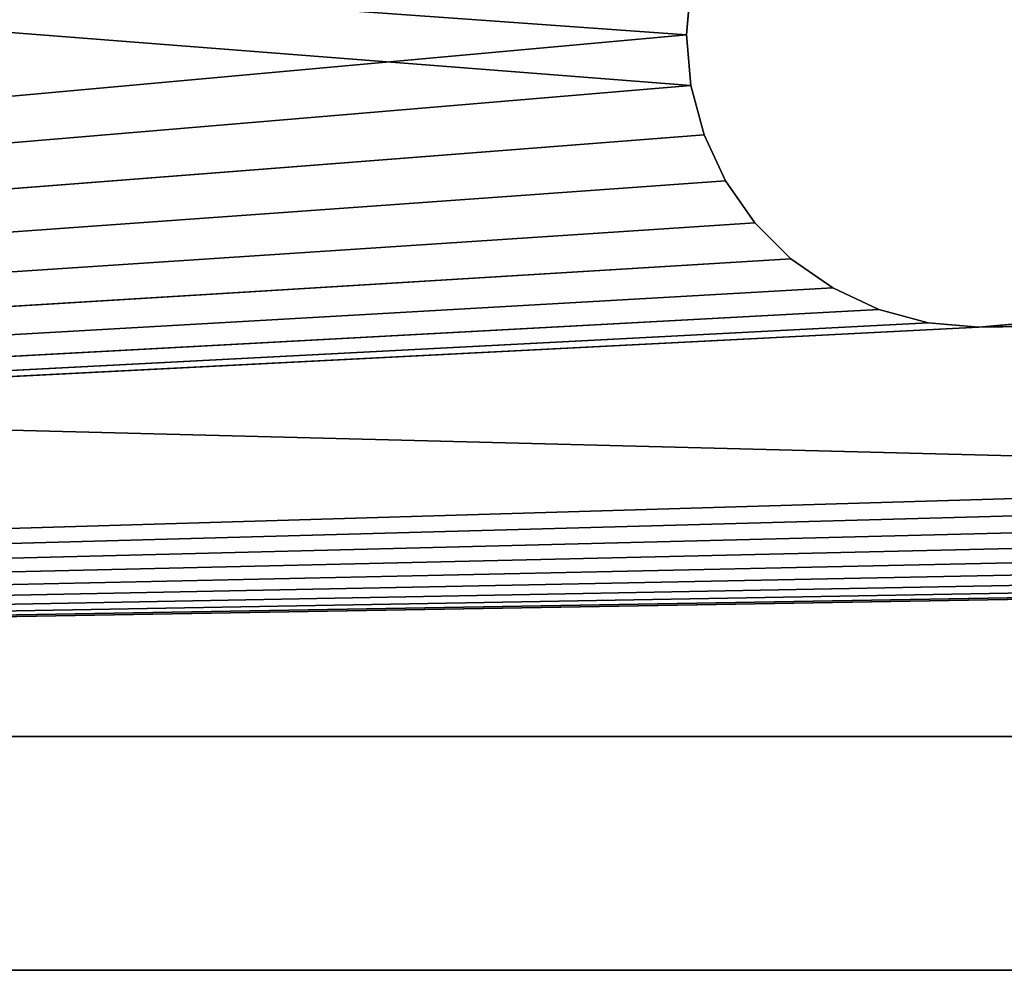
# Model space of a CAD drawing. Extents: x 3 to 633, y 2 to 332.
# Tile 294 of 571: x 447 to 455, y 2 to 10. Entities that reach past the tile are written whole.
import ezdxf

# ---------------------------------------------------------------- set-up
doc = ezdxf.new("R2010")
doc.units = 0
doc.header["$LTSCALE"] = 2.54
doc.layers.get('0').update_dxf_attribs({"color": 13, "linetype": 'CONTINUOUS'})

# ---------------------------------------------------------------- blocks, each defined once
blk = doc.blocks.new('P__KA_WN_KOWA_CAVELLA_60X3')
at = {"color": 0}
for p, q in [((19.65, 17.15, 110.0143), (628.15, 1.65, 110.0143)), ((19.65, 17.15, 110.0143), (628.15, 1.65, 110.0143)), ((452.6193, 9.65, 109.0143), (386.6346, 14.3646, 109.0143)), ((452.6193, 9.65, 109.0143), (386.6346, 14.3646, 109.0143)), ((452.6573, 9.2159, 110.0143), (386.6346, 14.3646, 110.0143)), ((452.6573, 9.2159, 110.0143), (386.6346, 14.3646, 110.0143)), ((452.6193, 9.65, 110.0143), (386.6346, 14.3646, 110.0143)), ((452.6193, 9.65, 110.0143), (386.6346, 14.3646, 110.0143)), ((452.6573, 10.0841, 109.0143), (452.6193, 9.65, 109.0143)), ((452.6193, 9.65, 110.0143), (452.6573, 10.0841, 110.0143)), ((452.6193, 9.65, 109.0143), (452.6573, 10.0841, 110.0143)), ((452.6193, 9.65, 110.0143), (452.6573, 10.0841, 110.0143)), ((452.6193, 9.65, 109.0143), (452.6573, 10.0841, 110.0143)), ((452.6573, 10.0841, 109.0143), (452.6193, 9.65, 109.0143)), ((386.6346, 3.65, 109.0143), (589.5793, 9.65, 109.0143)), ((386.6346, 3.65, 109.0143), (589.5793, 9.65, 109.0143)), ((452.6193, 9.65, 109.0143), (386.6346, 3.65, 109.0143)), ((452.6193, 9.65, 109.0143), (386.6346, 3.65, 109.0143)), ((452.6193, 9.65, 109.0143), (452.6573, 9.2159, 109.0143)), ((452.6573, 9.2159, 110.0143), (452.6193, 9.65, 110.0143)), ((452.6193, 9.65, 110.0143), (452.6193, 9.65, 109.0143)), ((452.6573, 9.2159, 109.0143), (452.6193, 9.65, 110.0143)), ((452.6573, 9.2159, 110.0143), (452.6193, 9.65, 110.0143)), ((452.6573, 9.2159, 109.0143), (452.6193, 9.65, 110.0143)), ((452.6193, 9.65, 109.0143), (452.6573, 9.2159, 109.0143)), ((452.6193, 9.65, 110.0143), (452.6193, 9.65, 109.0143)), ((455.1193, 7.15, 109.0143), (589.5793, 9.65, 109.0143)), ((455.1193, 7.15, 109.0143), (589.5793, 9.65, 109.0143)), ((589.6172, 9.2159, 109.0143), (386.6346, 3.65, 109.0143)), ((589.6172, 9.2159, 109.0143), (386.6346, 3.65, 109.0143)), ((452.6573, 9.2159, 109.0143), (386.6346, 3.65, 109.0143)), ((452.6573, 9.2159, 109.0143), (386.6346, 3.65, 109.0143)), ((589.6172, 9.2159, 110.0143), (386.6346, 3.65, 110.0143)), ((589.6172, 9.2159, 110.0143), (386.6346, 3.65, 110.0143)), ((452.6573, 9.2159, 110.0143), (386.6346, 3.65, 110.0143)), ((452.6573, 9.2159, 110.0143), (386.6346, 3.65, 110.0143)), ((452.6573, 9.2159, 109.0143), (452.7701, 8.7949, 109.0143)), ((452.7701, 8.7949, 110.0143), (452.6573, 9.2159, 110.0143)), ((452.7701, 8.7949, 109.0143), (452.6573, 9.2159, 110.0143)), ((452.7701, 8.7949, 110.0143), (452.6573, 9.2159, 110.0143)), ((452.7701, 8.7949, 109.0143), (452.6573, 9.2159, 110.0143)), ((452.6573, 9.2159, 109.0143), (452.7701, 8.7949, 109.0143)), ((452.6573, 9.2159, 109.0143), (452.6573, 9.2159, 110.0143)), ((452.6573, 9.2159, 109.0143), (452.6573, 9.2159, 110.0143)), ((455.1193, 7.15, 110.0143), (589.6172, 9.2159, 110.0143)), ((455.1193, 7.15, 110.0143), (589.6172, 9.2159, 110.0143)), ((386.6346, 3.65, 109.0143), (452.7701, 8.7949, 109.0143)), ((589.73, 8.7949, 109.0143), (386.6346, 3.65, 109.0143)), ((589.73, 8.7949, 109.0143), (386.6346, 3.65, 109.0143)), ((386.6346, 3.65, 109.0143), (452.7701, 8.7949, 109.0143)), ((386.6346, 3.65, 110.0143), (589.73, 8.7949, 110.0143)), ((386.6346, 3.65, 110.0143), (589.73, 8.7949, 110.0143)), ((452.7701, 8.7949, 110.0143), (386.6346, 3.65, 110.0143)), ((452.7701, 8.7949, 110.0143), (386.6346, 3.65, 110.0143)), ((452.7701, 8.7949, 109.0143), (452.9542, 8.4, 109.0143)), ((452.9542, 8.4, 110.0143), (452.7701, 8.7949, 110.0143)), ((452.9542, 8.4, 109.0143), (452.7701, 8.7949, 110.0143)), ((452.9542, 8.4, 110.0143), (452.7701, 8.7949, 110.0143)), ((452.9542, 8.4, 109.0143), (452.7701, 8.7949, 110.0143)), ((452.7701, 8.7949, 109.0143), (452.9542, 8.4, 109.0143)), ((452.7701, 8.7949, 109.0143), (452.7701, 8.7949, 110.0143)), ((452.7701, 8.7949, 109.0143), (452.7701, 8.7949, 110.0143)), ((452.9542, 8.4, 109.0143), (386.6346, 3.65, 109.0143)), ((452.9542, 8.4, 109.0143), (386.6346, 3.65, 109.0143)), ((589.9142, 8.4, 109.0143), (386.6346, 3.65, 109.0143)), ((589.9142, 8.4, 109.0143), (386.6346, 3.65, 109.0143)), ((589.9142, 8.4, 110.0143), (386.6346, 3.65, 110.0143)), ((589.9142, 8.4, 110.0143), (386.6346, 3.65, 110.0143)), ((452.9542, 8.4, 110.0143), (386.6346, 3.65, 110.0143)), ((452.9542, 8.4, 110.0143), (386.6346, 3.65, 110.0143)), ((452.9542, 8.4, 109.0143), (453.2042, 8.043, 109.0143)), ((453.2042, 8.043, 110.0143), (452.9542, 8.4, 110.0143)), ((453.2042, 8.043, 109.0143), (452.9542, 8.4, 110.0143)), ((453.2042, 8.043, 110.0143), (452.9542, 8.4, 110.0143)), ((453.2042, 8.043, 109.0143), (452.9542, 8.4, 110.0143)), ((452.9542, 8.4, 109.0143), (453.2042, 8.043, 109.0143)), ((452.9542, 8.4, 109.0143), (452.9542, 8.4, 110.0143)), ((452.9542, 8.4, 109.0143), (452.9542, 8.4, 110.0143)), ((453.2042, 8.043, 109.0143), (386.6346, 3.65, 109.0143)), ((453.2042, 8.043, 109.0143), (386.6346, 3.65, 109.0143)), ((590.1642, 8.043, 109.0143), (386.6346, 3.65, 109.0143)), ((590.1642, 8.043, 109.0143), (386.6346, 3.65, 109.0143)), ((590.1642, 8.043, 110.0143), (386.6346, 3.65, 110.0143)), ((590.1642, 8.043, 110.0143), (386.6346, 3.65, 110.0143)), ((453.2042, 8.043, 110.0143), (386.6346, 3.65, 110.0143)), ((453.2042, 8.043, 110.0143), (386.6346, 3.65, 110.0143)), ((453.2042, 8.043, 109.0143), (453.5123, 7.7349, 109.0143)), ((453.5123, 7.7349, 110.0143), (453.2042, 8.043, 110.0143)), ((453.5123, 7.7349, 109.0143), (453.2042, 8.043, 110.0143)), ((453.5123, 7.7349, 110.0143), (453.2042, 8.043, 110.0143)), ((453.5123, 7.7349, 109.0143), (453.2042, 8.043, 110.0143)), ((453.2042, 8.043, 109.0143), (453.5123, 7.7349, 109.0143)), ((453.2042, 8.043, 109.0143), (453.2042, 8.043, 110.0143)), ((453.2042, 8.043, 109.0143), (453.2042, 8.043, 110.0143)), ((453.5123, 7.7349, 109.0143), (386.6346, 3.65, 109.0143)), ((453.5123, 7.7349, 109.0143), (386.6346, 3.65, 109.0143)), ((590.4723, 7.7349, 109.0143), (386.6346, 3.65, 109.0143)), ((590.4723, 7.7349, 109.0143), (386.6346, 3.65, 109.0143)), ((590.4723, 7.7349, 110.0143), (386.6346, 3.65, 110.0143)), ((590.4723, 7.7349, 110.0143), (386.6346, 3.65, 110.0143)), ((453.5123, 7.7349, 110.0143), (386.6346, 3.65, 110.0143)), ((453.5123, 7.7349, 110.0143), (386.6346, 3.65, 110.0143)), ((453.5123, 7.7349, 109.0143), (453.8693, 7.4849, 109.0143)), ((453.8693, 7.4849, 110.0143), (453.5123, 7.7349, 110.0143)), ((453.8693, 7.4849, 109.0143), (453.5123, 7.7349, 110.0143)), ((453.8693, 7.4849, 110.0143), (453.5123, 7.7349, 110.0143)), ((453.8693, 7.4849, 109.0143), (453.5123, 7.7349, 110.0143)), ((453.5123, 7.7349, 109.0143), (453.8693, 7.4849, 109.0143)), ((453.5123, 7.7349, 109.0143), (453.5123, 7.7349, 110.0143)), ((453.5123, 7.7349, 109.0143), (453.5123, 7.7349, 110.0143)), ((453.8693, 7.4849, 109.0143), (386.6346, 3.65, 109.0143)), ((453.8693, 7.4849, 109.0143), (386.6346, 3.65, 109.0143)), ((590.8293, 7.4849, 109.0143), (386.6346, 3.65, 109.0143)), ((590.8293, 7.4849, 109.0143), (386.6346, 3.65, 109.0143)), ((453.8693, 7.4849, 110.0143), (386.6346, 3.65, 110.0143)), ((386.6346, 3.65, 110.0143), (590.8293, 7.4849, 110.0143)), ((386.6346, 3.65, 110.0143), (590.8293, 7.4849, 110.0143)), ((453.8693, 7.4849, 110.0143), (386.6346, 3.65, 110.0143)), ((453.8693, 7.4849, 109.0143), (454.2642, 7.3008, 109.0143)), ((454.2642, 7.3008, 110.0143), (453.8693, 7.4849, 110.0143)), ((454.2642, 7.3008, 109.0143), (453.8693, 7.4849, 110.0143)), ((454.2642, 7.3008, 110.0143), (453.8693, 7.4849, 110.0143)), ((454.2642, 7.3008, 109.0143), (453.8693, 7.4849, 110.0143)), ((453.8693, 7.4849, 109.0143), (454.2642, 7.3008, 109.0143)), ((453.8693, 7.4849, 109.0143), (453.8693, 7.4849, 110.0143)), ((453.8693, 7.4849, 109.0143), (453.8693, 7.4849, 110.0143)), ((454.2642, 7.3008, 109.0143), (386.6346, 3.65, 109.0143)), ((454.2642, 7.3008, 109.0143), (386.6346, 3.65, 109.0143)), ((591.2242, 7.3008, 109.0143), (386.6346, 3.65, 109.0143)), ((591.2242, 7.3008, 109.0143), (386.6346, 3.65, 109.0143)), ((386.6346, 3.65, 110.0143), (454.2642, 7.3008, 110.0143)), ((386.6346, 3.65, 110.0143), (591.2242, 7.3008, 110.0143)), ((386.6346, 3.65, 110.0143), (454.2642, 7.3008, 110.0143)), ((386.6346, 3.65, 110.0143), (591.2242, 7.3008, 110.0143)), ((454.2642, 7.3008, 109.0143), (454.6852, 7.188, 109.0143)), ((454.6852, 7.188, 110.0143), (454.2642, 7.3008, 110.0143)), ((454.6852, 7.188, 109.0143), (454.2642, 7.3008, 110.0143)), ((454.6852, 7.188, 110.0143), (454.2642, 7.3008, 110.0143)), ((454.6852, 7.188, 109.0143), (454.2642, 7.3008, 110.0143)), ((454.2642, 7.3008, 109.0143), (454.6852, 7.188, 109.0143)), ((454.2642, 7.3008, 109.0143), (454.2642, 7.3008, 110.0143)), ((454.2642, 7.3008, 109.0143), (454.2642, 7.3008, 110.0143)), ((454.6852, 7.188, 109.0143), (386.6346, 3.65, 109.0143)), ((454.6852, 7.188, 109.0143), (386.6346, 3.65, 109.0143)), ((591.6451, 7.188, 109.0143), (386.6346, 3.65, 109.0143)), ((591.6451, 7.188, 109.0143), (386.6346, 3.65, 109.0143)), ((454.6852, 7.188, 110.0143), (386.6346, 3.65, 110.0143)), ((454.6852, 7.188, 110.0143), (386.6346, 3.65, 110.0143)), ((591.6451, 7.188, 110.0143), (386.6346, 3.65, 110.0143)), ((591.6451, 7.188, 110.0143), (386.6346, 3.65, 110.0143)), ((454.6852, 7.188, 109.0143), (455.1193, 7.15, 109.0143)), ((455.1193, 7.15, 110.0143), (454.6852, 7.188, 110.0143)), ((455.1193, 7.15, 109.0143), (454.6852, 7.188, 110.0143)), ((455.1193, 7.15, 110.0143), (454.6852, 7.188, 110.0143)), ((455.1193, 7.15, 109.0143), (454.6852, 7.188, 110.0143)), ((454.6852, 7.188, 109.0143), (455.1193, 7.15, 109.0143)), ((454.6852, 7.188, 109.0143), (454.6852, 7.188, 110.0143)), ((454.6852, 7.188, 109.0143), (454.6852, 7.188, 110.0143)), ((455.1193, 7.15, 109.0143), (455.5534, 7.188, 109.0143)), ((455.5534, 7.188, 110.0143), (455.1193, 7.15, 110.0143)), ((455.5534, 7.188, 109.0143), (455.1193, 7.15, 110.0143)), ((455.5534, 7.188, 110.0143), (455.1193, 7.15, 110.0143)), ((455.5534, 7.188, 109.0143), (455.1193, 7.15, 110.0143)), ((455.1193, 7.15, 109.0143), (455.5534, 7.188, 109.0143)), ((455.1193, 7.15, 109.0143), (386.6346, 3.65, 109.0143)), ((455.1193, 7.15, 109.0143), (386.6346, 3.65, 109.0143)), ((455.1193, 7.15, 110.0143), (386.6346, 3.65, 110.0143)), ((455.1193, 7.15, 110.0143), (386.6346, 3.65, 110.0143)), ((592.0793, 7.15, 110.0143), (386.6346, 3.65, 110.0143)), ((592.0793, 7.15, 110.0143), (386.6346, 3.65, 110.0143)), ((455.1193, 7.15, 109.0143), (455.1193, 7.15, 110.0143)), ((455.1193, 7.15, 109.0143), (455.1193, 7.15, 110.0143)), ((610.8661, 3.65, 109.0143), (386.6346, 3.65, 109.0143)), ((386.6346, 3.65, 110.0143), (610.8661, 3.65, 110.0143)), ((610.8661, 3.65, 110.0143), (386.6346, 3.65, 109.0143)), ((610.8661, 3.65, 109.0143), (386.6346, 3.65, 109.0143)), ((610.8661, 3.65, 110.0143), (386.6346, 3.65, 109.0143)), ((386.6346, 3.65, 110.0143), (610.8661, 3.65, 110.0143)), ((8.15, 1.65, 113.0143), (628.15, 1.65, 113.0143)), ((628.15, 1.65, 110.0143), (8.15, 1.65, 110.0143)), ((628.15, 1.65, 110.0143), (8.15, 1.65, 110.0143)), ((628.15, 1.65, 110.0143), (8.15, 1.65, 113.0143)), ((628.15, 1.65, 110.0143), (8.15, 1.65, 113.0143)), ((8.15, 1.65, 113.0143), (628.15, 1.65, 113.0143))]:
    blk.add_line(p, q, dxfattribs=at)
mesh = blk.add_polyface(dxfattribs=at)
corners = [(628.15, 1.65, 113.0143), (616.65, 17.15, 113.0143), (8.15, 1.65, 113.0143)]
mesh.append_faces([[corners[k] for k in face] for face in [(0, 1, 2)]], dxfattribs={"color": 0})
mesh = blk.add_polyface(dxfattribs=at)
corners = [(616.65, 17.15, 113.0143), (19.65, 17.15, 113.0143), (8.15, 1.65, 113.0143)]
mesh.append_faces([[corners[k] for k in face] for face in [(0, 1, 2)]], dxfattribs={"color": 0})
mesh = blk.add_polyface(dxfattribs=at)
corners = [(628.15, 1.65, 110.0143), (8.15, 1.65, 110.0143), (19.65, 17.15, 110.0143)]
mesh.append_faces([[corners[k] for k in face] for face in [(0, 1, 2)]], dxfattribs={"color": 0})
mesh = blk.add_polyface(dxfattribs=at)
corners = [(628.15, 1.65, 110.0143), (19.65, 17.15, 110.0143), (616.65, 17.15, 110.0143)]
mesh.append_faces([[corners[k] for k in face] for face in [(0, 1, 2)]], dxfattribs={"color": 0})
mesh = blk.add_polyface(dxfattribs=at)
corners = [(452.6573, 10.0841, 109.0143), (452.6193, 9.65, 109.0143), (386.6346, 14.3646, 109.0143)]
mesh.append_faces([[corners[k] for k in face] for face in [(0, 1, 2)]], dxfattribs={"color": 0})
mesh = blk.add_polyface(dxfattribs=at)
corners = [(452.6193, 9.65, 109.0143), (386.6346, 3.65, 109.0143), (386.6346, 14.3646, 109.0143)]
mesh.append_faces([[corners[k] for k in face] for face in [(0, 1, 2)]], dxfattribs={"color": 0})
mesh = blk.add_polyface(dxfattribs=at)
corners = [(452.6573, 9.2159, 110.0143), (386.6346, 14.3646, 110.0143), (386.6346, 3.65, 110.0143)]
mesh.append_faces([[corners[k] for k in face] for face in [(0, 1, 2)]], dxfattribs={"color": 0})
mesh = blk.add_polyface(dxfattribs=at)
corners = [(452.6573, 9.2159, 110.0143), (452.6193, 9.65, 110.0143), (386.6346, 14.3646, 110.0143)]
mesh.append_faces([[corners[k] for k in face] for face in [(0, 1, 2)]], dxfattribs={"color": 0})
mesh = blk.add_polyface(dxfattribs=at)
corners = [(452.6573, 10.0841, 110.0143), (386.6346, 14.3646, 110.0143), (452.6193, 9.65, 110.0143)]
mesh.append_faces([[corners[k] for k in face] for face in [(0, 1, 2)]], dxfattribs={"color": 0})
mesh = blk.add_polyface(dxfattribs=at)
corners = [(452.6573, 10.0841, 110.0143), (452.6193, 9.65, 110.0143), (452.6193, 9.65, 109.0143)]
mesh.append_faces([[corners[k] for k in face] for face in [(0, 1, 2)]], dxfattribs={"color": 0})
mesh = blk.add_polyface(dxfattribs=at)
corners = [(452.6573, 10.0841, 110.0143), (452.6193, 9.65, 109.0143), (452.6573, 10.0841, 109.0143)]
mesh.append_faces([[corners[k] for k in face] for face in [(0, 1, 2)]], dxfattribs={"color": 0})
mesh = blk.add_polyface(dxfattribs=at)
corners = [(589.6172, 9.2159, 109.0143), (386.6346, 3.65, 109.0143), (589.5793, 9.65, 109.0143)]
mesh.append_faces([[corners[k] for k in face] for face in [(0, 1, 2)]], dxfattribs={"color": 0})
mesh = blk.add_polyface(dxfattribs=at)
corners = [(589.5793, 9.65, 109.0143), (386.6346, 3.65, 109.0143), (455.1193, 7.15, 109.0143)]
mesh.append_faces([[corners[k] for k in face] for face in [(0, 1, 2)]], dxfattribs={"color": 0})
mesh = blk.add_polyface(dxfattribs=at)
corners = [(452.6573, 9.2159, 109.0143), (386.6346, 3.65, 109.0143), (452.6193, 9.65, 109.0143)]
mesh.append_faces([[corners[k] for k in face] for face in [(0, 1, 2)]], dxfattribs={"color": 0})
mesh = blk.add_polyface(dxfattribs=at)
corners = [(452.6193, 9.65, 110.0143), (452.6573, 9.2159, 110.0143), (452.6573, 9.2159, 109.0143)]
mesh.append_faces([[corners[k] for k in face] for face in [(0, 1, 2)]], dxfattribs={"color": 0})
mesh = blk.add_polyface(dxfattribs=at)
corners = [(452.6193, 9.65, 110.0143), (452.6573, 9.2159, 109.0143), (452.6193, 9.65, 109.0143)]
mesh.append_faces([[corners[k] for k in face] for face in [(0, 1, 2)]], dxfattribs={"color": 0})
mesh = blk.add_polyface(dxfattribs=at)
corners = [(589.5793, 9.65, 109.0143), (455.1193, 7.15, 109.0143), (455.5534, 7.188, 109.0143)]
mesh.append_faces([[corners[k] for k in face] for face in [(0, 1, 2)]], dxfattribs={"color": 0})
mesh = blk.add_polyface(dxfattribs=at)
corners = [(589.73, 8.7949, 109.0143), (386.6346, 3.65, 109.0143), (589.6172, 9.2159, 109.0143)]
mesh.append_faces([[corners[k] for k in face] for face in [(0, 1, 2)]], dxfattribs={"color": 0})
mesh = blk.add_polyface(dxfattribs=at)
corners = [(452.7701, 8.7949, 109.0143), (386.6346, 3.65, 109.0143), (452.6573, 9.2159, 109.0143)]
mesh.append_faces([[corners[k] for k in face] for face in [(0, 1, 2)]], dxfattribs={"color": 0})
mesh = blk.add_polyface(dxfattribs=at)
corners = [(589.73, 8.7949, 110.0143), (589.6172, 9.2159, 110.0143), (386.6346, 3.65, 110.0143)]
mesh.append_faces([[corners[k] for k in face] for face in [(0, 1, 2)]], dxfattribs={"color": 0})
mesh = blk.add_polyface(dxfattribs=at)
corners = [(589.6172, 9.2159, 110.0143), (455.1193, 7.15, 110.0143), (386.6346, 3.65, 110.0143)]
mesh.append_faces([[corners[k] for k in face] for face in [(0, 1, 2)]], dxfattribs={"color": 0})
mesh = blk.add_polyface(dxfattribs=at)
corners = [(452.7701, 8.7949, 110.0143), (452.6573, 9.2159, 110.0143), (386.6346, 3.65, 110.0143)]
mesh.append_faces([[corners[k] for k in face] for face in [(0, 1, 2)]], dxfattribs={"color": 0})
mesh = blk.add_polyface(dxfattribs=at)
corners = [(452.6573, 9.2159, 110.0143), (452.7701, 8.7949, 110.0143), (452.7701, 8.7949, 109.0143)]
mesh.append_faces([[corners[k] for k in face] for face in [(0, 1, 2)]], dxfattribs={"color": 0})
mesh = blk.add_polyface(dxfattribs=at)
corners = [(452.6573, 9.2159, 110.0143), (452.7701, 8.7949, 109.0143), (452.6573, 9.2159, 109.0143)]
mesh.append_faces([[corners[k] for k in face] for face in [(0, 1, 2)]], dxfattribs={"color": 0})
mesh = blk.add_polyface(dxfattribs=at)
corners = [(589.6172, 9.2159, 110.0143), (455.5534, 7.188, 110.0143), (455.1193, 7.15, 110.0143)]
mesh.append_faces([[corners[k] for k in face] for face in [(0, 1, 2)]], dxfattribs={"color": 0})
mesh = blk.add_polyface(dxfattribs=at)
corners = [(452.9542, 8.4, 109.0143), (386.6346, 3.65, 109.0143), (452.7701, 8.7949, 109.0143)]
mesh.append_faces([[corners[k] for k in face] for face in [(0, 1, 2)]], dxfattribs={"color": 0})
mesh = blk.add_polyface(dxfattribs=at)
corners = [(589.9142, 8.4, 109.0143), (386.6346, 3.65, 109.0143), (589.73, 8.7949, 109.0143)]
mesh.append_faces([[corners[k] for k in face] for face in [(0, 1, 2)]], dxfattribs={"color": 0})
mesh = blk.add_polyface(dxfattribs=at)
corners = [(589.9142, 8.4, 110.0143), (589.73, 8.7949, 110.0143), (386.6346, 3.65, 110.0143)]
mesh.append_faces([[corners[k] for k in face] for face in [(0, 1, 2)]], dxfattribs={"color": 0})
mesh = blk.add_polyface(dxfattribs=at)
corners = [(452.9542, 8.4, 110.0143), (452.7701, 8.7949, 110.0143), (386.6346, 3.65, 110.0143)]
mesh.append_faces([[corners[k] for k in face] for face in [(0, 1, 2)]], dxfattribs={"color": 0})
mesh = blk.add_polyface(dxfattribs=at)
corners = [(452.7701, 8.7949, 110.0143), (452.9542, 8.4, 110.0143), (452.9542, 8.4, 109.0143)]
mesh.append_faces([[corners[k] for k in face] for face in [(0, 1, 2)]], dxfattribs={"color": 0})
mesh = blk.add_polyface(dxfattribs=at)
corners = [(452.7701, 8.7949, 110.0143), (452.9542, 8.4, 109.0143), (452.7701, 8.7949, 109.0143)]
mesh.append_faces([[corners[k] for k in face] for face in [(0, 1, 2)]], dxfattribs={"color": 0})
mesh = blk.add_polyface(dxfattribs=at)
corners = [(453.2042, 8.043, 109.0143), (386.6346, 3.65, 109.0143), (452.9542, 8.4, 109.0143)]
mesh.append_faces([[corners[k] for k in face] for face in [(0, 1, 2)]], dxfattribs={"color": 0})
mesh = blk.add_polyface(dxfattribs=at)
corners = [(590.1642, 8.043, 109.0143), (386.6346, 3.65, 109.0143), (589.9142, 8.4, 109.0143)]
mesh.append_faces([[corners[k] for k in face] for face in [(0, 1, 2)]], dxfattribs={"color": 0})
mesh = blk.add_polyface(dxfattribs=at)
corners = [(590.1642, 8.043, 110.0143), (589.9142, 8.4, 110.0143), (386.6346, 3.65, 110.0143)]
mesh.append_faces([[corners[k] for k in face] for face in [(0, 1, 2)]], dxfattribs={"color": 0})
mesh = blk.add_polyface(dxfattribs=at)
corners = [(453.2042, 8.043, 110.0143), (452.9542, 8.4, 110.0143), (386.6346, 3.65, 110.0143)]
mesh.append_faces([[corners[k] for k in face] for face in [(0, 1, 2)]], dxfattribs={"color": 0})
mesh = blk.add_polyface(dxfattribs=at)
corners = [(452.9542, 8.4, 110.0143), (453.2042, 8.043, 110.0143), (453.2042, 8.043, 109.0143)]
mesh.append_faces([[corners[k] for k in face] for face in [(0, 1, 2)]], dxfattribs={"color": 0})
mesh = blk.add_polyface(dxfattribs=at)
corners = [(452.9542, 8.4, 110.0143), (453.2042, 8.043, 109.0143), (452.9542, 8.4, 109.0143)]
mesh.append_faces([[corners[k] for k in face] for face in [(0, 1, 2)]], dxfattribs={"color": 0})
mesh = blk.add_polyface(dxfattribs=at)
corners = [(453.5123, 7.7349, 109.0143), (386.6346, 3.65, 109.0143), (453.2042, 8.043, 109.0143)]
mesh.append_faces([[corners[k] for k in face] for face in [(0, 1, 2)]], dxfattribs={"color": 0})
mesh = blk.add_polyface(dxfattribs=at)
corners = [(590.4723, 7.7349, 109.0143), (386.6346, 3.65, 109.0143), (590.1642, 8.043, 109.0143)]
mesh.append_faces([[corners[k] for k in face] for face in [(0, 1, 2)]], dxfattribs={"color": 0})
mesh = blk.add_polyface(dxfattribs=at)
corners = [(590.4723, 7.7349, 110.0143), (590.1642, 8.043, 110.0143), (386.6346, 3.65, 110.0143)]
mesh.append_faces([[corners[k] for k in face] for face in [(0, 1, 2)]], dxfattribs={"color": 0})
mesh = blk.add_polyface(dxfattribs=at)
corners = [(453.5123, 7.7349, 110.0143), (453.2042, 8.043, 110.0143), (386.6346, 3.65, 110.0143)]
mesh.append_faces([[corners[k] for k in face] for face in [(0, 1, 2)]], dxfattribs={"color": 0})
mesh = blk.add_polyface(dxfattribs=at)
corners = [(453.2042, 8.043, 110.0143), (453.5123, 7.7349, 110.0143), (453.5123, 7.7349, 109.0143)]
mesh.append_faces([[corners[k] for k in face] for face in [(0, 1, 2)]], dxfattribs={"color": 0})
mesh = blk.add_polyface(dxfattribs=at)
corners = [(453.2042, 8.043, 110.0143), (453.5123, 7.7349, 109.0143), (453.2042, 8.043, 109.0143)]
mesh.append_faces([[corners[k] for k in face] for face in [(0, 1, 2)]], dxfattribs={"color": 0})
mesh = blk.add_polyface(dxfattribs=at)
corners = [(453.8693, 7.4849, 109.0143), (386.6346, 3.65, 109.0143), (453.5123, 7.7349, 109.0143)]
mesh.append_faces([[corners[k] for k in face] for face in [(0, 1, 2)]], dxfattribs={"color": 0})
mesh = blk.add_polyface(dxfattribs=at)
corners = [(590.8293, 7.4849, 109.0143), (386.6346, 3.65, 109.0143), (590.4723, 7.7349, 109.0143)]
mesh.append_faces([[corners[k] for k in face] for face in [(0, 1, 2)]], dxfattribs={"color": 0})
mesh = blk.add_polyface(dxfattribs=at)
corners = [(590.8293, 7.4849, 110.0143), (590.4723, 7.7349, 110.0143), (386.6346, 3.65, 110.0143)]
mesh.append_faces([[corners[k] for k in face] for face in [(0, 1, 2)]], dxfattribs={"color": 0})
mesh = blk.add_polyface(dxfattribs=at)
corners = [(453.8693, 7.4849, 110.0143), (453.5123, 7.7349, 110.0143), (386.6346, 3.65, 110.0143)]
mesh.append_faces([[corners[k] for k in face] for face in [(0, 1, 2)]], dxfattribs={"color": 0})
mesh = blk.add_polyface(dxfattribs=at)
corners = [(453.8693, 7.4849, 110.0143), (453.8693, 7.4849, 109.0143), (453.5123, 7.7349, 110.0143)]
mesh.append_faces([[corners[k] for k in face] for face in [(0, 1, 2)]], dxfattribs={"color": 0})
mesh = blk.add_polyface(dxfattribs=at)
corners = [(453.5123, 7.7349, 110.0143), (453.8693, 7.4849, 109.0143), (453.5123, 7.7349, 109.0143)]
mesh.append_faces([[corners[k] for k in face] for face in [(0, 1, 2)]], dxfattribs={"color": 0})
mesh = blk.add_polyface(dxfattribs=at)
corners = [(454.2642, 7.3008, 109.0143), (386.6346, 3.65, 109.0143), (453.8693, 7.4849, 109.0143)]
mesh.append_faces([[corners[k] for k in face] for face in [(0, 1, 2)]], dxfattribs={"color": 0})
mesh = blk.add_polyface(dxfattribs=at)
corners = [(591.2242, 7.3008, 109.0143), (386.6346, 3.65, 109.0143), (590.8293, 7.4849, 109.0143)]
mesh.append_faces([[corners[k] for k in face] for face in [(0, 1, 2)]], dxfattribs={"color": 0})
mesh = blk.add_polyface(dxfattribs=at)
corners = [(454.2642, 7.3008, 110.0143), (453.8693, 7.4849, 110.0143), (386.6346, 3.65, 110.0143)]
mesh.append_faces([[corners[k] for k in face] for face in [(0, 1, 2)]], dxfattribs={"color": 0})
mesh = blk.add_polyface(dxfattribs=at)
corners = [(591.2242, 7.3008, 110.0143), (590.8293, 7.4849, 110.0143), (386.6346, 3.65, 110.0143)]
mesh.append_faces([[corners[k] for k in face] for face in [(0, 1, 2)]], dxfattribs={"color": 0})
mesh = blk.add_polyface(dxfattribs=at)
corners = [(454.2642, 7.3008, 110.0143), (454.2642, 7.3008, 109.0143), (453.8693, 7.4849, 110.0143)]
mesh.append_faces([[corners[k] for k in face] for face in [(0, 1, 2)]], dxfattribs={"color": 0})
mesh = blk.add_polyface(dxfattribs=at)
corners = [(453.8693, 7.4849, 110.0143), (454.2642, 7.3008, 109.0143), (453.8693, 7.4849, 109.0143)]
mesh.append_faces([[corners[k] for k in face] for face in [(0, 1, 2)]], dxfattribs={"color": 0})
mesh = blk.add_polyface(dxfattribs=at)
corners = [(454.6852, 7.188, 109.0143), (386.6346, 3.65, 109.0143), (454.2642, 7.3008, 109.0143)]
mesh.append_faces([[corners[k] for k in face] for face in [(0, 1, 2)]], dxfattribs={"color": 0})
mesh = blk.add_polyface(dxfattribs=at)
corners = [(591.6451, 7.188, 109.0143), (386.6346, 3.65, 109.0143), (591.2242, 7.3008, 109.0143)]
mesh.append_faces([[corners[k] for k in face] for face in [(0, 1, 2)]], dxfattribs={"color": 0})
mesh = blk.add_polyface(dxfattribs=at)
corners = [(454.6852, 7.188, 110.0143), (454.2642, 7.3008, 110.0143), (386.6346, 3.65, 110.0143)]
mesh.append_faces([[corners[k] for k in face] for face in [(0, 1, 2)]], dxfattribs={"color": 0})
mesh = blk.add_polyface(dxfattribs=at)
corners = [(591.6451, 7.188, 110.0143), (591.2242, 7.3008, 110.0143), (386.6346, 3.65, 110.0143)]
mesh.append_faces([[corners[k] for k in face] for face in [(0, 1, 2)]], dxfattribs={"color": 0})
mesh = blk.add_polyface(dxfattribs=at)
corners = [(454.6852, 7.188, 110.0143), (454.6852, 7.188, 109.0143), (454.2642, 7.3008, 110.0143)]
mesh.append_faces([[corners[k] for k in face] for face in [(0, 1, 2)]], dxfattribs={"color": 0})
mesh = blk.add_polyface(dxfattribs=at)
corners = [(454.2642, 7.3008, 110.0143), (454.6852, 7.188, 109.0143), (454.2642, 7.3008, 109.0143)]
mesh.append_faces([[corners[k] for k in face] for face in [(0, 1, 2)]], dxfattribs={"color": 0})
mesh = blk.add_polyface(dxfattribs=at)
corners = [(455.1193, 7.15, 109.0143), (386.6346, 3.65, 109.0143), (454.6852, 7.188, 109.0143)]
mesh.append_faces([[corners[k] for k in face] for face in [(0, 1, 2)]], dxfattribs={"color": 0})
mesh = blk.add_polyface(dxfattribs=at)
corners = [(610.8661, 3.65, 109.0143), (386.6346, 3.65, 109.0143), (591.6451, 7.188, 109.0143)]
mesh.append_faces([[corners[k] for k in face] for face in [(0, 1, 2)]], dxfattribs={"color": 0})
mesh = blk.add_polyface(dxfattribs=at)
corners = [(455.1193, 7.15, 110.0143), (454.6852, 7.188, 110.0143), (386.6346, 3.65, 110.0143)]
mesh.append_faces([[corners[k] for k in face] for face in [(0, 1, 2)]], dxfattribs={"color": 0})
mesh = blk.add_polyface(dxfattribs=at)
corners = [(592.0793, 7.15, 110.0143), (591.6451, 7.188, 110.0143), (386.6346, 3.65, 110.0143)]
mesh.append_faces([[corners[k] for k in face] for face in [(0, 1, 2)]], dxfattribs={"color": 0})
mesh = blk.add_polyface(dxfattribs=at)
corners = [(455.1193, 7.15, 110.0143), (455.1193, 7.15, 109.0143), (454.6852, 7.188, 110.0143)]
mesh.append_faces([[corners[k] for k in face] for face in [(0, 1, 2)]], dxfattribs={"color": 0})
mesh = blk.add_polyface(dxfattribs=at)
corners = [(454.6852, 7.188, 110.0143), (455.1193, 7.15, 109.0143), (454.6852, 7.188, 109.0143)]
mesh.append_faces([[corners[k] for k in face] for face in [(0, 1, 2)]], dxfattribs={"color": 0})
mesh = blk.add_polyface(dxfattribs=at)
corners = [(455.5534, 7.188, 110.0143), (455.5534, 7.188, 109.0143), (455.1193, 7.15, 110.0143)]
mesh.append_faces([[corners[k] for k in face] for face in [(0, 1, 2)]], dxfattribs={"color": 0})
mesh = blk.add_polyface(dxfattribs=at)
corners = [(455.1193, 7.15, 110.0143), (455.5534, 7.188, 109.0143), (455.1193, 7.15, 109.0143)]
mesh.append_faces([[corners[k] for k in face] for face in [(0, 1, 2)]], dxfattribs={"color": 0})
mesh = blk.add_polyface(dxfattribs=at)
corners = [(610.8661, 3.65, 110.0143), (592.0793, 7.15, 110.0143), (386.6346, 3.65, 110.0143)]
mesh.append_faces([[corners[k] for k in face] for face in [(0, 1, 2)]], dxfattribs={"color": 0})
mesh = blk.add_polyface(dxfattribs=at)
corners = [(610.8661, 3.65, 110.0143), (386.6346, 3.65, 109.0143), (610.8661, 3.65, 109.0143)]
mesh.append_faces([[corners[k] for k in face] for face in [(0, 1, 2)]], dxfattribs={"color": 0})
mesh = blk.add_polyface(dxfattribs=at)
corners = [(386.6346, 3.65, 110.0143), (386.6346, 3.65, 109.0143), (610.8661, 3.65, 110.0143)]
mesh.append_faces([[corners[k] for k in face] for face in [(0, 1, 2)]], dxfattribs={"color": 0})
mesh = blk.add_polyface(dxfattribs=at)
corners = [(8.15, 1.65, 113.0143), (8.15, 1.65, 110.0143), (628.15, 1.65, 110.0143)]
mesh.append_faces([[corners[k] for k in face] for face in [(0, 1, 2)]], dxfattribs={"color": 0})
mesh = blk.add_polyface(dxfattribs=at)
corners = [(8.15, 1.65, 113.0143), (628.15, 1.65, 110.0143), (628.15, 1.65, 113.0143)]
mesh.append_faces([[corners[k] for k in face] for face in [(0, 1, 2)]], dxfattribs={"color": 0})

msp = doc.modelspace()

# ---------------------------------------------------------------- block references
at = {"color": 0}
msp.add_blockref('P__KA_WN_KOWA_CAVELLA_60X3', (0, 0), dxfattribs=at)

doc.saveas('drawing.dxf')
